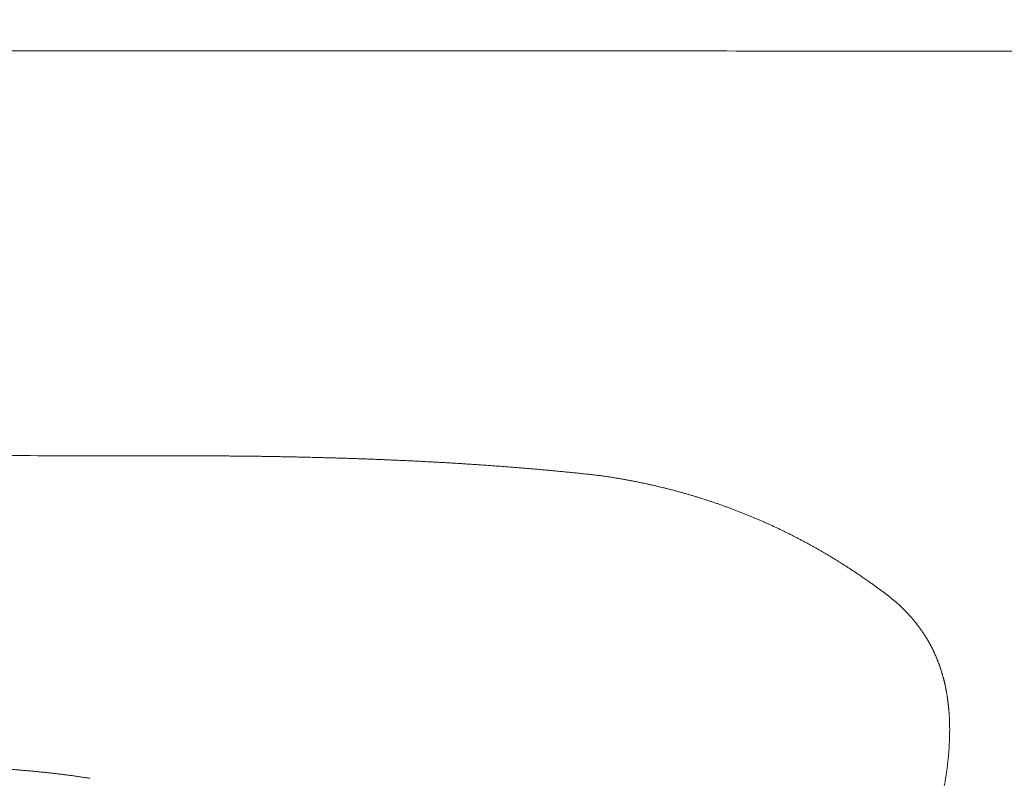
# Model space of a CAD drawing. Header units: millimetres. Extents: x 0 to 594, y 0 to 420.
# Tile 188 of 656: x 250.96 to 252.71, y 50.72 to 52.07. Entities that reach past the tile are written whole.
import ezdxf

# ---------------------------------------------------------------- set-up
doc = ezdxf.new("R2010")
doc.units = ezdxf.units.MM
doc.layers.add('1', color=7, linetype='Continuous', true_color=0xffffff)

msp = doc.modelspace()

# ---------------------------------------------------------------- linework, layer by layer
at = {"layer": '1', "color": 155, "linetype": 'Continuous', "lineweight": 13}
for points, knots in [([(251.0101, 54.7852), (251.2622, 54.7853), (251.5121, 54.7837), (252.0074, 54.7773), (252.2528, 54.7725), (252.7391, 54.7593), (252.98, 54.7511), (253.4573, 54.731), (253.6937, 54.7191), (254.1621, 54.6918), (254.394, 54.6762), (254.8534, 54.6411), (255.0809, 54.6215), (255.5313, 54.578), (255.7542, 54.5541), (256.1957, 54.5014), (256.4142, 54.4728), (256.8467, 54.4102), (257.0607, 54.3763), (257.4842, 54.3027), (257.6937, 54.263), (258.1083, 54.1771), (258.3134, 54.131), (258.719, 54.0314), (258.9196, 53.9781), (259.3162, 53.8633), (259.5123, 53.8019), (259.8031, 53.7031), (259.9959, 53.635), (260.2816, 53.5258), (260.4699, 53.448), (260.657, 53.3675), (260.7501, 53.326), (260.935, 53.2402), (261.1187, 53.1517), (261.3003, 53.0574), (261.4807, 52.96), (261.66, 52.8596), (261.9256, 52.6995), (262.1005, 52.5862), (262.2742, 52.4695), (262.3604, 52.4094), (262.5319, 52.2857), (262.7022, 52.1585), (262.9544, 51.9567), (263.2031, 51.7436), (263.3667, 51.5939), (263.5292, 51.4403), (263.6905, 51.2828), (263.9291, 51.0347), (264.1643, 50.7748), (264.3189, 50.5937), (264.4723, 50.4086), (264.5485, 50.3142), (264.6997, 50.1214), (264.8497, 49.9248), (264.9975, 49.7209), (265.1441, 49.5135), (265.2168, 49.408), (265.3612, 49.1937), (265.5044, 48.9761), (265.6454, 48.7523), (265.7852, 48.5256), (265.8545, 48.4109), (265.9921, 48.1789), (266.0603, 48.0617), (266.1955, 47.8251), (266.2626, 47.7056), (266.3956, 47.465), (266.4615, 47.3437), (266.5922, 47.0999), (266.657, 46.9772), (266.7854, 46.7309), (266.849, 46.6072), (266.9752, 46.3592), (267.0376, 46.2349), (267.1615, 45.9861), (267.2229, 45.8616), (267.2897, 45.7248), (267.2957, 45.7124), (267.3017, 45.7001)], [0, 0, 0, 0, 0.034424, 0.034424, 0.068848, 0.068848, 0.103271, 0.103271, 0.137695, 0.137695, 0.172119, 0.172119, 0.206543, 0.206543, 0.240966, 0.240966, 0.27539, 0.27539, 0.309814, 0.309814, 0.344238, 0.344238, 0.378662, 0.378662, 0.413085, 0.413085, 0.447509, 0.447509, 0.464721, 0.481933, 0.499145, 0.499145, 0.516357, 0.516357, 0.533569, 0.55078, 0.55078, 0.567992, 0.585204, 0.602416, 0.602416, 0.619628, 0.619628, 0.63684, 0.654052, 0.671264, 0.688476, 0.688476, 0.705687, 0.722899, 0.740111, 0.757323, 0.757323, 0.774535, 0.774535, 0.791747, 0.808959, 0.808959, 0.826171, 0.826171, 0.843383, 0.860594, 0.860594, 0.877806, 0.877806, 0.895018, 0.895018, 0.91223, 0.91223, 0.929442, 0.929442, 0.946654, 0.946654, 0.963866, 0.963866, 0.981078, 0.981078, 0.99829, 0.99829, 1, 1, 1, 1]), ([(252.2593, 53.1363), (252.3499, 53.1363), (252.4408, 53.133), (252.6216, 53.12), (252.7115, 53.1104), (252.8889, 53.0846), (252.9765, 53.0686), (253.1484, 53.0302), (253.2327, 53.0079), (253.3974, 52.957), (253.4777, 52.9285), (253.6334, 52.8655), (253.7088, 52.831), (253.8538, 52.7564), (253.9233, 52.7163), (254.0561, 52.6306), (254.1193, 52.5851), (254.2388, 52.4891), (254.2951, 52.4387), (254.4005, 52.3331), (254.4496, 52.2781), (254.5404, 52.1638), (254.5822, 52.1047), (254.6582, 51.9826), (254.6925, 51.9198), (254.7535, 51.791), (254.7803, 51.725), (254.8263, 51.5903), (254.8455, 51.5216), (254.8763, 51.382), (254.888, 51.3111), (254.9037, 51.1675), (254.9077, 51.0948), (254.9082, 50.9483), (254.9046, 50.8745), (254.8898, 50.7261), (254.8786, 50.6517), (254.8485, 50.5028), (254.8297, 50.4284), (254.7843, 50.2802), (254.7578, 50.2065), (254.6972, 50.0603), (254.6631, 49.9879), (254.5872, 49.8453), (254.5455, 49.7751), (254.4545, 49.6378), (254.4053, 49.5707), (254.2995, 49.4405), (254.243, 49.3775), (254.123, 49.2562), (254.0595, 49.198), (253.9261, 49.0873), (253.8562, 49.0349), (253.7106, 48.9367), (253.6349, 48.8909), (253.4786, 48.8066), (253.3981, 48.7681), (253.2329, 48.6992), (253.1484, 48.6688), (252.9762, 48.6163), (252.8885, 48.5942), (252.7109, 48.5589), (252.6209, 48.5456), (252.4401, 48.5279), (252.3492, 48.5235), (252.2587, 48.5236)], [0, 0, 0, 0, 0.03125, 0.03125, 0.0625, 0.0625, 0.09375, 0.09375, 0.125, 0.125, 0.15625, 0.15625, 0.1875, 0.1875, 0.21875, 0.21875, 0.25, 0.25, 0.28125, 0.28125, 0.3125, 0.3125, 0.34375, 0.34375, 0.375, 0.375, 0.40625, 0.40625, 0.4375, 0.4375, 0.46875, 0.46875, 0.5, 0.5, 0.53125, 0.53125, 0.5625, 0.5625, 0.59375, 0.59375, 0.625, 0.625, 0.65625, 0.65625, 0.6875, 0.6875, 0.71875, 0.71875, 0.75, 0.75, 0.78125, 0.78125, 0.8125, 0.8125, 0.84375, 0.84375, 0.875, 0.875, 0.90625, 0.90625, 0.9375, 0.9375, 0.96875, 0.96875, 1, 1, 1, 1]), ([(249.7954, 51.2952), (249.8301, 51.2951), (249.8996, 51.2951), (250.0039, 51.2951), (250.1082, 51.2951), (250.2124, 51.295), (250.3167, 51.295), (250.421, 51.2949), (250.5252, 51.2948), (250.6295, 51.2948), (250.7338, 51.2947), (250.838, 51.2946), (250.9423, 51.2945), (251.0466, 51.2945), (251.1508, 51.2944), (251.2203, 51.2943), (251.2551, 51.2943)], [0, 0, 0, 0, 0.071429, 0.142857, 0.214286, 0.285714, 0.357143, 0.428571, 0.5, 0.571429, 0.642857, 0.714286, 0.785714, 0.857143, 0.928571, 1, 1, 1, 1]), ([(251.2551, 51.2943), (251.2584, 51.2943), (251.2649, 51.2943), (251.2748, 51.2943), (251.2847, 51.2942), (251.2945, 51.2942), (251.3044, 51.2942), (251.3142, 51.2941), (251.3241, 51.294), (251.334, 51.2939), (251.3438, 51.2939), (251.3537, 51.2938), (251.3635, 51.2937), (251.3734, 51.2935), (251.3833, 51.2934), (251.3931, 51.2933), (251.403, 51.2931), (251.4128, 51.293), (251.4227, 51.2928), (251.4326, 51.2926), (251.4424, 51.2924), (251.4523, 51.2922), (251.4621, 51.292), (251.472, 51.2918), (251.4818, 51.2915), (251.4917, 51.2913), (251.5016, 51.291), (251.5114, 51.2907), (251.5213, 51.2905), (251.5311, 51.2902), (251.541, 51.2899), (251.5508, 51.2895), (251.5607, 51.2892), (251.5705, 51.2889), (251.5804, 51.2885), (251.5902, 51.2881), (251.6001, 51.2877), (251.6099, 51.2873), (251.6198, 51.2869), (251.6296, 51.2865), (251.6395, 51.2861), (251.6493, 51.2856), (251.6592, 51.2852), (251.669, 51.2847), (251.6788, 51.2842), (251.6887, 51.2837), (251.6985, 51.2831), (251.7084, 51.2826), (251.7182, 51.2821), (251.728, 51.2815), (251.7379, 51.2809), (251.7477, 51.2803), (251.7575, 51.2797), (251.7674, 51.279), (251.7772, 51.2784), (251.787, 51.2777), (251.7968, 51.277), (251.8067, 51.2763), (251.8165, 51.2756), (251.8263, 51.2749), (251.8361, 51.2741), (251.8459, 51.2733), (251.8557, 51.2725), (251.8655, 51.2717), (251.8753, 51.2709), (251.8851, 51.27), (251.8949, 51.2692), (251.9047, 51.2683), (251.9145, 51.2673), (251.9243, 51.2664), (251.9341, 51.2654), (251.9439, 51.2645), (251.9537, 51.2635), (251.9634, 51.2624), (251.9732, 51.2614), (251.983, 51.2603), (251.9895, 51.2596), (251.9927, 51.2592)], [0, 0, 0, 0, 0.013333, 0.026666, 0.039999, 0.053332, 0.066665, 0.079998, 0.093332, 0.106665, 0.119998, 0.133331, 0.146664, 0.159997, 0.17333, 0.186664, 0.199997, 0.21333, 0.226663, 0.239996, 0.253329, 0.266662, 0.279995, 0.293328, 0.306661, 0.319994, 0.333327, 0.346661, 0.359994, 0.373327, 0.38666, 0.399994, 0.413327, 0.426661, 0.439994, 0.453328, 0.466662, 0.479996, 0.493331, 0.506665, 0.52, 0.533335, 0.54667, 0.560005, 0.57334, 0.586675, 0.60001, 0.613345, 0.62668, 0.640014, 0.653349, 0.666683, 0.680018, 0.693352, 0.706686, 0.720019, 0.733353, 0.746686, 0.760019, 0.773352, 0.786685, 0.800017, 0.81335, 0.826682, 0.840014, 0.853346, 0.866677, 0.880009, 0.893341, 0.906673, 0.920005, 0.933337, 0.946669, 0.960001, 0.973334, 0.986667, 1, 1, 1, 1]), ([(251.9927, 51.2592), (251.9938, 51.2591), (251.996, 51.2588), (251.9992, 51.2583), (252.0025, 51.2578), (252.0057, 51.2574), (252.0089, 51.2569), (252.0122, 51.2564), (252.0154, 51.2559), (252.0187, 51.2553), (252.0219, 51.2548), (252.0251, 51.2543), (252.0283, 51.2537), (252.0316, 51.2532), (252.0348, 51.2526), (252.038, 51.252), (252.0412, 51.2514), (252.0444, 51.2508), (252.0476, 51.2502), (252.0508, 51.2496), (252.054, 51.249), (252.0572, 51.2484), (252.0604, 51.2477), (252.0636, 51.2471), (252.0668, 51.2464), (252.07, 51.2458), (252.0732, 51.2451), (252.0764, 51.2444), (252.0796, 51.2437), (252.0827, 51.243), (252.0859, 51.2423), (252.0891, 51.2416), (252.0923, 51.2408), (252.0954, 51.2401), (252.0986, 51.2394), (252.1017, 51.2386), (252.1049, 51.2378), (252.108, 51.2371), (252.1112, 51.2363), (252.1143, 51.2355), (252.1175, 51.2347), (252.1206, 51.2339), (252.1237, 51.2331), (252.1269, 51.2322), (252.13, 51.2314), (252.1331, 51.2305), (252.1362, 51.2297), (252.1394, 51.2288), (252.1425, 51.2279), (252.1456, 51.2271), (252.1487, 51.2262), (252.1518, 51.2253), (252.1549, 51.2244), (252.158, 51.2235), (252.1611, 51.2225), (252.1641, 51.2216), (252.1672, 51.2207), (252.1703, 51.2197), (252.1734, 51.2187), (252.1764, 51.2178), (252.1795, 51.2168), (252.1825, 51.2158), (252.1856, 51.2148), (252.1886, 51.2138), (252.1917, 51.2128), (252.1947, 51.2118), (252.1978, 51.2108), (252.2008, 51.2097), (252.2038, 51.2087), (252.2068, 51.2076), (252.2099, 51.2066), (252.2129, 51.2055), (252.2159, 51.2044), (252.2189, 51.2033), (252.2219, 51.2022), (252.2249, 51.2011), (252.2279, 51.2), (252.2308, 51.1989), (252.2338, 51.1978), (252.2368, 51.1966), (252.2398, 51.1955), (252.2427, 51.1943), (252.2457, 51.1932), (252.2486, 51.192), (252.2516, 51.1908), (252.2545, 51.1896), (252.2575, 51.1884), (252.2604, 51.1872), (252.2633, 51.186), (252.2662, 51.1848), (252.2691, 51.1836), (252.2721, 51.1823), (252.275, 51.1811), (252.2779, 51.1798), (252.2807, 51.1786), (252.2836, 51.1773), (252.2865, 51.176), (252.2894, 51.1748), (252.2923, 51.1735), (252.2951, 51.1722), (252.298, 51.1709), (252.3008, 51.1695), (252.3037, 51.1682), (252.3065, 51.1669), (252.3094, 51.1656), (252.3122, 51.1642), (252.315, 51.1629), (252.3178, 51.1615), (252.3207, 51.1601), (252.3235, 51.1587), (252.3263, 51.1574), (252.3291, 51.156), (252.3319, 51.1546), (252.3346, 51.1532), (252.3374, 51.1517), (252.3402, 51.1503), (252.343, 51.1489), (252.3457, 51.1475), (252.3485, 51.146), (252.3512, 51.1446), (252.354, 51.1431), (252.3567, 51.1416), (252.3595, 51.1402), (252.3622, 51.1387), (252.3649, 51.1372), (252.3676, 51.1357), (252.3704, 51.1342), (252.3731, 51.1327), (252.3758, 51.1312), (252.3785, 51.1297), (252.3812, 51.1281), (252.3838, 51.1266), (252.3865, 51.1251), (252.3892, 51.1235), (252.3919, 51.122), (252.3945, 51.1204), (252.3972, 51.1188), (252.3998, 51.1173), (252.4025, 51.1157), (252.4051, 51.1141), (252.4077, 51.1125), (252.4104, 51.1109), (252.413, 51.1093), (252.4156, 51.1077), (252.4182, 51.1061), (252.4208, 51.1044), (252.4234, 51.1028), (252.426, 51.1012), (252.4286, 51.0995), (252.4312, 51.0979), (252.4337, 51.0962), (252.4363, 51.0945), (252.4389, 51.0929), (252.4414, 51.0912), (252.444, 51.0895), (252.4465, 51.0878), (252.449, 51.0861), (252.4516, 51.0844), (252.4541, 51.0827), (252.4566, 51.081), (252.4591, 51.0793), (252.4616, 51.0776), (252.4642, 51.0758), (252.4666, 51.0741), (252.4691, 51.0724), (252.4716, 51.0706), (252.4741, 51.0689), (252.4766, 51.0671), (252.479, 51.0654), (252.4815, 51.0636), (252.484, 51.0618), (252.4864, 51.06), (252.4888, 51.0582), (252.4913, 51.0565), (252.4937, 51.0547), (252.4961, 51.0529), (252.4986, 51.0511), (252.501, 51.0492), (252.5026, 51.048), (252.5034, 51.0474)], [0, 0, 0, 0, 0.005648, 0.011297, 0.016945, 0.022594, 0.028242, 0.033891, 0.039539, 0.045188, 0.050837, 0.056485, 0.062134, 0.067783, 0.073432, 0.079081, 0.08473, 0.090379, 0.096028, 0.101677, 0.107326, 0.112975, 0.118625, 0.124274, 0.129924, 0.135573, 0.141223, 0.146873, 0.152522, 0.158172, 0.163822, 0.169472, 0.175122, 0.180772, 0.186422, 0.192072, 0.197722, 0.203373, 0.209023, 0.214673, 0.220324, 0.225974, 0.231624, 0.237275, 0.242925, 0.248576, 0.254226, 0.259877, 0.265528, 0.271178, 0.276829, 0.282479, 0.28813, 0.293781, 0.299431, 0.305082, 0.310732, 0.316383, 0.322033, 0.327684, 0.333334, 0.338984, 0.344635, 0.350285, 0.355935, 0.361585, 0.367235, 0.372885, 0.378535, 0.384185, 0.389835, 0.395485, 0.401134, 0.406783, 0.412433, 0.418082, 0.423731, 0.42938, 0.435029, 0.440677, 0.446326, 0.451974, 0.457622, 0.46327, 0.468918, 0.474566, 0.480213, 0.485861, 0.491508, 0.497155, 0.502801, 0.508448, 0.514094, 0.51974, 0.525386, 0.531032, 0.536678, 0.542324, 0.547969, 0.553615, 0.55926, 0.564906, 0.570551, 0.576197, 0.581843, 0.587488, 0.593134, 0.59878, 0.604426, 0.610072, 0.615718, 0.621364, 0.627011, 0.632657, 0.638304, 0.643951, 0.649598, 0.655245, 0.660892, 0.66654, 0.672187, 0.677835, 0.683483, 0.689132, 0.69478, 0.700429, 0.706078, 0.711727, 0.717377, 0.723026, 0.728676, 0.734326, 0.739976, 0.745627, 0.751278, 0.756928, 0.76258, 0.768231, 0.773882, 0.779534, 0.785186, 0.790838, 0.79649, 0.802143, 0.807795, 0.813448, 0.819101, 0.824754, 0.830407, 0.83606, 0.841714, 0.847367, 0.853021, 0.858674, 0.864328, 0.869982, 0.875636, 0.88129, 0.886943, 0.892597, 0.898251, 0.903905, 0.909559, 0.915212, 0.920866, 0.92652, 0.932173, 0.937827, 0.94348, 0.949133, 0.954786, 0.960438, 0.966091, 0.971743, 0.977395, 0.983047, 0.988698, 0.994349, 1, 1, 1, 1]), ([(252.5034, 51.0474), (252.5038, 51.0471), (252.5048, 51.0463), (252.5062, 51.0453), (252.5076, 51.0442), (252.509, 51.043), (252.5104, 51.0419), (252.5118, 51.0408), (252.5132, 51.0397), (252.5145, 51.0385), (252.5159, 51.0374), (252.5173, 51.0363), (252.5186, 51.0351), (252.5199, 51.0339), (252.5213, 51.0328), (252.5226, 51.0316), (252.5239, 51.0304), (252.5252, 51.0292), (252.5265, 51.028), (252.5278, 51.0268), (252.5291, 51.0256), (252.5304, 51.0244), (252.5316, 51.0232), (252.5329, 51.0219), (252.5341, 51.0207), (252.5354, 51.0194), (252.5366, 51.0182), (252.5378, 51.0169), (252.539, 51.0157), (252.5402, 51.0144), (252.5414, 51.0131), (252.5426, 51.0119), (252.5438, 51.0106), (252.5449, 51.0093), (252.5461, 51.008), (252.5472, 51.0067), (252.5484, 51.0054), (252.5495, 51.0041), (252.5506, 51.0027), (252.5517, 51.0014), (252.5528, 51.0001), (252.5539, 50.9988), (252.555, 50.9974), (252.556, 50.9961), (252.5571, 50.9947), (252.5582, 50.9934), (252.5592, 50.992), (252.5602, 50.9906), (252.5612, 50.9893), (252.5622, 50.9879), (252.5632, 50.9865), (252.5642, 50.9851), (252.5652, 50.9837), (252.5662, 50.9824), (252.5671, 50.981), (252.5681, 50.9796), (252.569, 50.9781), (252.5699, 50.9767), (252.5708, 50.9753), (252.5717, 50.9739), (252.5726, 50.9725), (252.5735, 50.9711), (252.5744, 50.9696), (252.5753, 50.9682), (252.5761, 50.9667), (252.5769, 50.9653), (252.5778, 50.9639), (252.5786, 50.9624), (252.5794, 50.9609), (252.5802, 50.9595), (252.581, 50.958), (252.5818, 50.9566), (252.5825, 50.9551), (252.5833, 50.9536), (252.584, 50.9521), (252.5848, 50.9507), (252.5855, 50.9492), (252.5862, 50.9477), (252.5869, 50.9462), (252.5876, 50.9447), (252.5883, 50.9432), (252.589, 50.9417), (252.5897, 50.9402), (252.5903, 50.9387), (252.591, 50.9372), (252.5916, 50.9357), (252.5922, 50.9342), (252.5929, 50.9326), (252.5935, 50.9311), (252.5941, 50.9296), (252.5947, 50.9281), (252.5953, 50.9265), (252.5958, 50.925), (252.5964, 50.9235), (252.5969, 50.9219), (252.5975, 50.9204), (252.598, 50.9189), (252.5986, 50.9173), (252.5991, 50.9158), (252.5996, 50.9142), (252.6001, 50.9127), (252.6006, 50.9111), (252.6011, 50.9096), (252.6015, 50.908), (252.602, 50.9064), (252.6024, 50.9049), (252.6029, 50.9033), (252.6033, 50.9018), (252.6037, 50.9002), (252.6042, 50.8986), (252.6046, 50.897), (252.605, 50.8955), (252.6054, 50.8939), (252.6058, 50.8923), (252.6061, 50.8907), (252.6065, 50.8892), (252.6069, 50.8876), (252.6072, 50.886), (252.6075, 50.8844), (252.6079, 50.8828), (252.6082, 50.8812), (252.6085, 50.8797), (252.6088, 50.8781), (252.6091, 50.8765), (252.6094, 50.8749), (252.6097, 50.8733), (252.61, 50.8717), (252.6102, 50.8701), (252.6105, 50.8685), (252.6108, 50.8669), (252.611, 50.8653), (252.6112, 50.8637), (252.6115, 50.8621), (252.6117, 50.8605), (252.6119, 50.8589), (252.6121, 50.8573), (252.6123, 50.8557), (252.6125, 50.8541), (252.6127, 50.8525), (252.6129, 50.8509), (252.6131, 50.8493), (252.6132, 50.8476), (252.6134, 50.846), (252.6135, 50.8444), (252.6137, 50.8428), (252.6138, 50.8412), (252.6139, 50.8396), (252.6141, 50.838), (252.6142, 50.8364), (252.6143, 50.8347), (252.6144, 50.8331), (252.6145, 50.8315), (252.6146, 50.8299), (252.6147, 50.8283), (252.6147, 50.8267), (252.6148, 50.825), (252.6149, 50.8234), (252.6149, 50.8218), (252.615, 50.8202), (252.615, 50.8186), (252.6151, 50.8169), (252.6151, 50.8153), (252.6152, 50.8111), (252.6152, 50.8042), (252.615, 50.7948), (252.6147, 50.7853), (252.6142, 50.7759), (252.6135, 50.7664), (252.6126, 50.757), (252.6116, 50.7475), (252.6105, 50.7381), (252.6091, 50.7287), (252.6077, 50.7193), (252.6061, 50.7099), (252.6044, 50.7006), (252.6026, 50.6912), (252.6006, 50.6819), (252.5986, 50.6726), (252.5964, 50.6633), (252.5941, 50.654), (252.5916, 50.6448), (252.5891, 50.6355), (252.5865, 50.6263), (252.5838, 50.617), (252.5809, 50.6078), (252.578, 50.5986), (252.575, 50.5894), (252.5719, 50.5802), (252.5687, 50.571), (252.5654, 50.5618), (252.5621, 50.5526), (252.5587, 50.5435), (252.5552, 50.5343), (252.5516, 50.5252), (252.548, 50.516), (252.5443, 50.5069), (252.5405, 50.4978), (252.5367, 50.4887), (252.5328, 50.4796), (252.5288, 50.4705), (252.5248, 50.4614), (252.5207, 50.4524), (252.5166, 50.4434), (252.5125, 50.4344), (252.5082, 50.4254), (252.504, 50.4164), (252.4997, 50.4075), (252.4953, 50.3986), (252.4924, 50.3927), (252.4909, 50.3897)], [0, 0, 0, 0, 0.002312, 0.004625, 0.006939, 0.009254, 0.011571, 0.013889, 0.016207, 0.018527, 0.020848, 0.023169, 0.025492, 0.027815, 0.03014, 0.032465, 0.034791, 0.037118, 0.039445, 0.041773, 0.044102, 0.046432, 0.048762, 0.051092, 0.053423, 0.055755, 0.058087, 0.060419, 0.062752, 0.065085, 0.067418, 0.069752, 0.072086, 0.07442, 0.076754, 0.079089, 0.081423, 0.083758, 0.086092, 0.088427, 0.090761, 0.093096, 0.09543, 0.097764, 0.100098, 0.102431, 0.104765, 0.107098, 0.109431, 0.111763, 0.114095, 0.116427, 0.118758, 0.121089, 0.123419, 0.125749, 0.128078, 0.130407, 0.132735, 0.135063, 0.13739, 0.139717, 0.142044, 0.144371, 0.146697, 0.149023, 0.151348, 0.153674, 0.155999, 0.158325, 0.16065, 0.162975, 0.1653, 0.167625, 0.16995, 0.172275, 0.1746, 0.176925, 0.17925, 0.181575, 0.183901, 0.186226, 0.188551, 0.190877, 0.193203, 0.195529, 0.197855, 0.200181, 0.202507, 0.204834, 0.20716, 0.209487, 0.211814, 0.214141, 0.216469, 0.218796, 0.221124, 0.223452, 0.22578, 0.228108, 0.230436, 0.232765, 0.235093, 0.237422, 0.239751, 0.24208, 0.244409, 0.246738, 0.249067, 0.251397, 0.253726, 0.256055, 0.258385, 0.260715, 0.263045, 0.265375, 0.267705, 0.270035, 0.272366, 0.274697, 0.277028, 0.279359, 0.28169, 0.284022, 0.286354, 0.288686, 0.291018, 0.293351, 0.295684, 0.298017, 0.300351, 0.302685, 0.305019, 0.307353, 0.309687, 0.312022, 0.314357, 0.316693, 0.319028, 0.321364, 0.3237, 0.326036, 0.328373, 0.330709, 0.333046, 0.335383, 0.337721, 0.340058, 0.342396, 0.344733, 0.347071, 0.349409, 0.351747, 0.354085, 0.356423, 0.358762, 0.3611, 0.363438, 0.365776, 0.368115, 0.370453, 0.372791, 0.375129, 0.388765, 0.402398, 0.416027, 0.429653, 0.443273, 0.456888, 0.470496, 0.484094, 0.497681, 0.511254, 0.524815, 0.538365, 0.551908, 0.565444, 0.578977, 0.592506, 0.606036, 0.619565, 0.633098, 0.646634, 0.660174, 0.673721, 0.687274, 0.700836, 0.714406, 0.727985, 0.741575, 0.755175, 0.768785, 0.782404, 0.79603, 0.809661, 0.823296, 0.836932, 0.850568, 0.864202, 0.877832, 0.891456, 0.905072, 0.918679, 0.932274, 0.945855, 0.95942, 0.972968, 0.986495, 1, 1, 1, 1]), ([(251.0871, 50.7211), (251.0858, 50.7213), (251.0833, 50.7217), (251.0796, 50.7223), (251.0758, 50.7228), (251.0721, 50.7234), (251.0683, 50.7239), (251.0646, 50.7245), (251.0608, 50.725), (251.0571, 50.7255), (251.0533, 50.7261), (251.0495, 50.7266), (251.0458, 50.727), (251.042, 50.7275), (251.0382, 50.728), (251.0345, 50.7285), (251.0307, 50.7289), (251.0269, 50.7294), (251.0232, 50.7298), (251.0194, 50.7302), (251.0156, 50.7307), (251.0118, 50.7311), (251.008, 50.7315), (251.0043, 50.7319), (251.0005, 50.7323), (250.9967, 50.7326), (250.9929, 50.733), (250.9891, 50.7334), (250.9853, 50.7337), (250.9815, 50.7341), (250.9777, 50.7344), (250.974, 50.7348), (250.9702, 50.7351), (250.9664, 50.7354), (250.9626, 50.7357), (250.9588, 50.736), (250.955, 50.7363), (250.9512, 50.7366), (250.9474, 50.7369), (250.9436, 50.7372), (250.9398, 50.7374), (250.936, 50.7377), (250.9322, 50.738), (250.9284, 50.7382), (250.9246, 50.7385), (250.9208, 50.7387), (250.917, 50.739), (250.9132, 50.7392), (250.9094, 50.7394), (250.9056, 50.7396), (250.9018, 50.7398), (250.898, 50.74), (250.8941, 50.7402), (250.8903, 50.7404), (250.8865, 50.7406), (250.8827, 50.7408), (250.8789, 50.741), (250.8751, 50.7412), (250.8713, 50.7414), (250.8675, 50.7415), (250.8637, 50.7417), (250.8599, 50.7418), (250.8561, 50.742), (250.8523, 50.7421), (250.8485, 50.7423), (250.8446, 50.7424), (250.8408, 50.7426), (250.837, 50.7427), (250.8332, 50.7428), (250.8294, 50.7429), (250.8256, 50.743), (250.8218, 50.7432), (250.818, 50.7433), (250.8142, 50.7434), (250.8104, 50.7435), (250.8065, 50.7436), (250.8027, 50.7436), (250.7989, 50.7437), (250.7951, 50.7438), (250.7913, 50.7439), (250.7875, 50.7439), (250.7837, 50.744), (250.7799, 50.7441), (250.7761, 50.7441), (250.7722, 50.7442), (250.7684, 50.7442), (250.7646, 50.7443), (250.7608, 50.7443), (250.757, 50.7444), (250.7532, 50.7444), (250.7494, 50.7444), (250.7456, 50.7445), (250.7417, 50.7445), (250.7379, 50.7445), (250.7341, 50.7445), (250.7303, 50.7445), (250.7265, 50.7445), (250.724, 50.7445), (250.7227, 50.7445)], [0, 0, 0, 0, 0.010417, 0.020833, 0.031249, 0.041664, 0.052079, 0.062493, 0.072908, 0.083322, 0.093735, 0.104149, 0.114563, 0.124976, 0.13539, 0.145804, 0.156218, 0.166632, 0.177046, 0.187461, 0.197875, 0.20829, 0.218705, 0.229121, 0.239537, 0.249953, 0.260369, 0.270786, 0.281203, 0.29162, 0.302038, 0.312456, 0.322874, 0.333293, 0.343711, 0.35413, 0.36455, 0.374969, 0.385389, 0.395808, 0.406228, 0.416648, 0.427068, 0.437488, 0.447908, 0.458328, 0.468748, 0.479168, 0.489588, 0.500007, 0.510426, 0.520845, 0.531263, 0.541682, 0.5521, 0.562517, 0.572935, 0.583353, 0.59377, 0.604187, 0.614604, 0.625021, 0.635438, 0.645855, 0.656271, 0.666688, 0.677104, 0.687521, 0.697937, 0.708353, 0.718769, 0.729186, 0.739602, 0.750018, 0.760434, 0.77085, 0.781266, 0.791682, 0.802098, 0.812514, 0.82293, 0.833346, 0.843762, 0.854178, 0.864594, 0.87501, 0.885426, 0.895842, 0.906258, 0.916674, 0.92709, 0.937506, 0.947921, 0.958337, 0.968753, 0.979169, 0.989584, 1, 1, 1, 1])]:
    msp.add_open_spline(points, degree=3, knots=knots, dxfattribs=at)
msp.add_open_spline([(253.072, 52.0132), (252.981, 52.0133), (252.7991, 52.0134), (252.5262, 52.0135), (252.2534, 52.0137), (251.9805, 52.0138), (251.7076, 52.014), (251.4348, 52.0141), (251.1619, 52.0142), (250.8891, 52.0143), (250.6162, 52.0144), (250.4343, 52.0145), (250.3433, 52.0145)], degree=3, dxfattribs=at)

doc.saveas('drawing.dxf')
